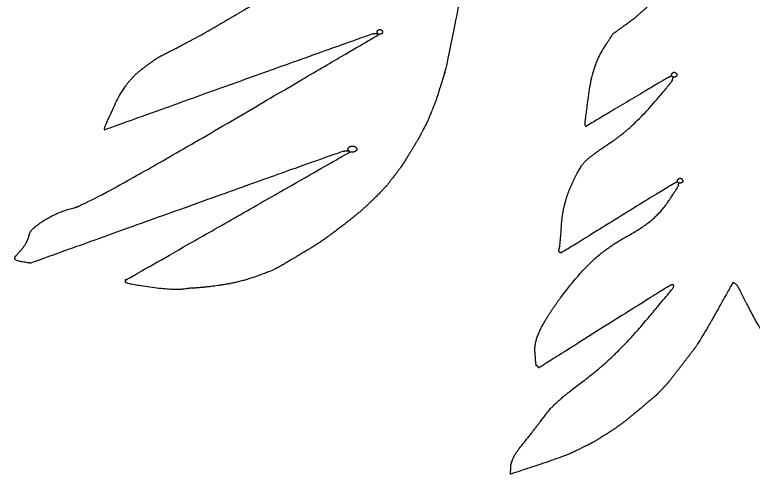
# Model space of a CAD drawing. Extents: x 2001876 to 2025694, y 804561 to 868938.
# Drawn here: x 2010934.96 to 2010950, y 834597.06 to 834606.43 of the extents above; entities that cross this region are included whole.
import ezdxf

# ---------------------------------------------------------------- set-up
doc = ezdxf.new("R2010")
doc.units = 0
doc.layers.add('Default', color=7, linetype='Continuous')

msp = doc.modelspace()

# ---------------------------------------------------------------- linework, layer by layer
at = {"layer": 'Default'}
for points in [[(2010946.081, 834617.25), (2010946.081, 834617.25), (2010943.798, 834605.487), (2010943.722, 834605.231)], [(2010947.496, 834606.289), (2010947.818, 834606.519), (2010948.607, 834607.428), (2010948.611, 834607.446)], [(2010938.437, 834605.849), (2010938.846, 834606.067), (2010939.438, 834606.413), (2010939.932, 834606.706)], [(2010946.949, 834605.712), (2010947.156, 834606.04), (2010947.178, 834606.054), (2010947.496, 834606.289)], [(2010942.366, 834606.042), (2010942.348, 834606.059), (2010942.347, 834606.096), (2010942.365, 834606.114)], [(2010942.365, 834606.114), (2010942.383, 834606.133), (2010942.419, 834606.134), (2010942.438, 834606.116)], [(2010942.438, 834606.116), (2010942.456, 834606.103), (2010942.457, 834606.057), (2010942.439, 834606.043)], [(2010936.165, 834602.492), (2010936.491, 834602.572), (2010942.367, 834606.019), (2010942.367, 834606.019)], [(2010942.271, 834606.04), (2010942.239, 834606.039), (2010936.794, 834604.084), (2010936.794, 834604.084)], [(2010942.366, 834606.042), (2010942.335, 834606.041), (2010942.303, 834606.04), (2010942.271, 834606.04)], [(2010942.439, 834606.043), (2010942.417, 834606.034), (2010942.385, 834606.028), (2010942.366, 834606.042)], [(2010942.367, 834606.019), (2010942.367, 834606.019), (2010942.376, 834606.042), (2010942.366, 834606.042)], [(2010937.535, 834605.31), (2010937.861, 834605.559), (2010938.028, 834605.631), (2010938.437, 834605.849)], [(2010946.591, 834604.226), (2010946.591, 834604.244), (2010946.743, 834605.385), (2010946.949, 834605.712)], [(2010936.784, 834604.12), (2010936.784, 834604.124), (2010937.213, 834605.062), (2010937.535, 834605.31)], [(2010943.722, 834605.231), (2010943.641, 834604.979), (2010943.544, 834604.663), (2010943.466, 834604.475)], [(2010948.321, 834605.166), (2010948.303, 834605.165), (2010946.611, 834604.154), (2010946.611, 834604.154)], [(2010948.371, 834605.167), (2010948.357, 834605.18), (2010948.335, 834605.17), (2010948.321, 834605.166)], [(2010948.371, 834605.167), (2010948.353, 834605.185), (2010948.357, 834605.221), (2010948.37, 834605.239)], [(2010948.37, 834605.239), (2010948.388, 834605.258), (2010948.424, 834605.259), (2010948.442, 834605.241)], [(2010948.444, 834605.168), (2010948.422, 834605.159), (2010948.39, 834605.154), (2010948.371, 834605.167)], [(2010948.373, 834605.099), (2010948.381, 834605.131), (2010948.39, 834605.158), (2010948.371, 834605.167)], [(2010948.442, 834605.241), (2010948.461, 834605.223), (2010948.467, 834605.183), (2010948.444, 834605.168)], [(2010947.146, 834603.848), (2010947.553, 834604.125), (2010948.365, 834605.062), (2010948.373, 834605.099)], [(2010943.466, 834604.475), (2010943.388, 834604.282), (2010943.349, 834604.204), (2010943.288, 834604.084)], [(2010936.784, 834604.115), (2010936.784, 834604.115), (2010936.784, 834604.12), (2010936.784, 834604.12)], [(2010936.794, 834604.084), (2010936.794, 834604.084), (2010936.784, 834604.111), (2010936.784, 834604.115)], [(2010946.592, 834604.19), (2010946.592, 834604.204), (2010946.592, 834604.208), (2010946.591, 834604.226)], [(2010946.611, 834604.154), (2010946.611, 834604.154), (2010946.593, 834604.176), (2010946.592, 834604.19)], [(2010943.288, 834604.084), (2010943.223, 834603.96), (2010943.188, 834603.895), (2010943.091, 834603.734)], [(2010946.319, 834602.969), (2010946.493, 834603.351), (2010946.738, 834603.575), (2010947.146, 834603.848)], [(2010941.674, 834603.648), (2010941.642, 834603.647), (2010935.276, 834601.362), (2010935.276, 834601.362)], [(2010941.77, 834603.65), (2010941.738, 834603.649), (2010941.706, 834603.648), (2010941.674, 834603.648)], [(2010941.77, 834603.65), (2010941.751, 834603.677), (2010941.751, 834603.69), (2010941.768, 834603.722)], [(2010941.768, 834603.722), (2010941.79, 834603.75), (2010941.89, 834603.752), (2010941.914, 834603.726)], [(2010941.915, 834603.653), (2010941.897, 834603.634), (2010941.793, 834603.618), (2010941.77, 834603.65)], [(2010941.77, 834603.618), (2010941.77, 834603.618), (2010941.788, 834603.65), (2010941.77, 834603.65)], [(2010941.914, 834603.726), (2010941.937, 834603.694), (2010941.933, 834603.672), (2010941.915, 834603.653)], [(2010943.091, 834603.734), (2010942.995, 834603.573), (2010942.819, 834603.296), (2010942.687, 834603.129)], [(2010937.231, 834601.024), (2010937.231, 834601.024), (2010941.77, 834603.618), (2010941.77, 834603.618)], [(2010942.687, 834603.129), (2010942.558, 834602.962), (2010942.505, 834602.898), (2010942.332, 834602.725)], [(2010948.493, 834603.005), (2010948.474, 834603.022), (2010948.473, 834603.059), (2010948.491, 834603.077)], [(2010948.491, 834603.077), (2010948.509, 834603.096), (2010948.545, 834603.097), (2010948.564, 834603.079)], [(2010948.564, 834603.079), (2010948.582, 834603.061), (2010948.583, 834603.02), (2010948.565, 834603.006)], [(2010946.071, 834601.69), (2010946.083, 834601.745), (2010946.142, 834602.588), (2010946.319, 834602.969)], [(2010948.438, 834603.003), (2010948.406, 834602.998), (2010946.137, 834601.587), (2010946.114, 834601.582)], [(2010947.448, 834601.912), (2010948.006, 834602.211), (2010948.49, 834602.918), (2010948.494, 834602.945)], [(2010948.493, 834603.005), (2010948.479, 834603.018), (2010948.465, 834603.013), (2010948.438, 834603.003)], [(2010948.565, 834603.006), (2010948.543, 834602.997), (2010948.511, 834602.991), (2010948.493, 834603.005)], [(2010948.494, 834602.945), (2010948.498, 834602.977), (2010948.507, 834602.991), (2010948.493, 834603.005)], [(2010942.332, 834602.725), (2010942.154, 834602.549), (2010941.886, 834602.311), (2010941.618, 834602.109)], [(2010935.276, 834601.999), (2010935.31, 834602.081), (2010935.835, 834602.411), (2010936.165, 834602.492)], [(2010935.216, 834601.833), (2010935.25, 834601.916), (2010935.241, 834601.92), (2010935.276, 834601.999)], [(2010941.618, 834602.109), (2010941.35, 834601.903), (2010941.005, 834601.672), (2010940.713, 834601.502)], [(2010945.83, 834600.275), (2010946.106, 834600.713), (2010946.896, 834601.613), (2010947.448, 834601.912)], [(2010934.986, 834601.519), (2010935.075, 834601.612), (2010935.181, 834601.751), (2010935.216, 834601.833)], [(2010946.073, 834601.581), (2010946.055, 834601.59), (2010946.058, 834601.636), (2010946.071, 834601.69)], [(2010946.114, 834601.582), (2010946.096, 834601.577), (2010946.092, 834601.573), (2010946.073, 834601.581)], [(2010935.276, 834601.362), (2010935.276, 834601.362), (2010934.893, 834601.426), (2010934.986, 834601.519)], [(2010940.713, 834601.502), (2010940.421, 834601.327), (2010940.187, 834601.199), (2010939.867, 834601.087)], [(2010939.867, 834601.087), (2010939.547, 834600.976), (2010938.985, 834600.886), (2010938.785, 834600.867)], [(2010938.39, 834600.831), (2010938.191, 834600.804), (2010937.219, 834600.942), (2010937.214, 834600.969)], [(2010937.212, 834601.023), (2010937.212, 834601.028), (2010937.231, 834601.024), (2010937.231, 834601.024)], [(2010937.214, 834600.969), (2010937.213, 834600.996), (2010937.213, 834601.005), (2010937.212, 834601.023)], [(2010949.607, 834600.969), (2010949.607, 834600.969), (2010948.942, 834599.781), (2010948.814, 834599.61)], [(2010949.737, 834600.836), (2010949.695, 834600.921), (2010949.607, 834600.969), (2010949.607, 834600.969)], [(2010938.785, 834600.867), (2010938.59, 834600.849), (2010938.59, 834600.859), (2010938.39, 834600.831)], [(2010948.33, 834600.909), (2010948.312, 834600.904), (2010945.644, 834599.225), (2010945.644, 834599.225)], [(2010946.582, 834598.978), (2010947.186, 834599.428), (2010948.395, 834600.856), (2010948.395, 834600.874)], [(2010948.394, 834600.91), (2010948.385, 834600.924), (2010948.353, 834600.914), (2010948.33, 834600.909)], [(2010948.395, 834600.874), (2010948.399, 834600.892), (2010948.403, 834600.897), (2010948.394, 834600.91)], [(2010950.353, 834599.763), (2010950.132, 834600.071), (2010949.923, 834600.467), (2010949.737, 834600.836)], [(2010945.597, 834599.269), (2010945.588, 834599.269), (2010945.548, 834599.841), (2010945.83, 834600.275)], [(2010948.814, 834599.61), (2010948.682, 834599.439), (2010948.532, 834599.24), (2010948.421, 834599.101)], [(2010945.62, 834599.261), (2010945.611, 834599.265), (2010945.611, 834599.265), (2010945.597, 834599.269)], [(2010945.644, 834599.225), (2010945.644, 834599.225), (2010945.625, 834599.261), (2010945.62, 834599.261)], [(2010948.421, 834599.101), (2010948.315, 834598.962), (2010948.253, 834598.888), (2010948.151, 834598.781)], [(2010945.258, 834597.593), (2010945.656, 834598.093), (2010945.973, 834598.527), (2010946.582, 834598.978)], [(2010948.151, 834598.781), (2010948.053, 834598.674), (2010947.986, 834598.623), (2010947.812, 834598.473)], [(2010947.812, 834598.473), (2010947.638, 834598.328), (2010947.263, 834598.02), (2010947.025, 834597.873)], [(2010947.025, 834597.873), (2010946.787, 834597.722), (2010946.621, 834597.641), (2010946.414, 834597.537)], [(2010946.414, 834597.537), (2010946.203, 834597.432), (2010945.07, 834597.056), (2010945.07, 834597.056)], [(2010945.07, 834597.056), (2010945.07, 834597.056), (2010945.081, 834597.37), (2010945.258, 834597.593)]]:
    msp.add_open_spline(points, degree=2, dxfattribs=at)

doc.saveas('drawing.dxf')
